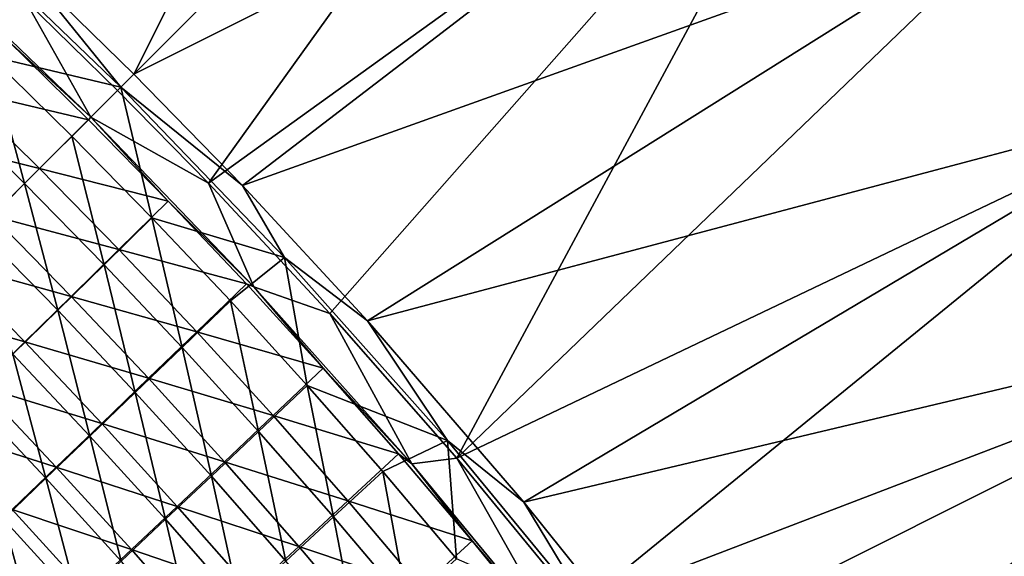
# Model space of a CAD drawing. Header units: metres. Extents: x 0 to 1400, y -1400 to 0.
# Tile 328 of 342: x 1191 to 1255, y -218 to -184. Entities that reach past the tile are written whole.
import ezdxf

# ---------------------------------------------------------------- set-up
doc = ezdxf.new("R2010")
doc.units = ezdxf.units.M

msp = doc.modelspace()

# ---------------------------------------------------------------- linework, layer by layer
at = {"layer": 'None'}
for points in [[(1198.758545, -187.128677, -32.134449), (1191.453247, -180.010986, -32.127899), (1222.40271, -139.86412, -3)], [(1234.429688, -151.456421, -3), (1198.758545, -187.128677, -32.134449), (1222.40271, -139.86412, -3)], [(1234.429688, -151.456421, -3), (1246.022583, -163.483215, -3), (1198.758545, -187.128677, -32.134449)], [(1191.704468, -182.314468, -29.542763), (1197.700562, -188.186752, -29.542835), (1233.882446, -152.003723)], [(1197.700562, -188.186752, -29.542835), (1203.572876, -194.182968, -29.542913), (1233.882446, -152.003723)], [(1203.572876, -194.182968, -29.542913), (1245.461914, -164.016968), (1233.882446, -152.003723)], [(1246.022583, -163.483215, -3), (1205.782104, -194.33493, -32.128078), (1198.758545, -187.128677, -32.134449)], [(1246.022583, -163.483215, -3), (1257.166016, -175.927948, -3), (1205.782104, -194.33493, -32.128078)], [(1203.572876, -194.182968, -29.542913), (1211.437256, -202.622314, -29.543013), (1245.461914, -164.016968)], [(1211.437256, -202.622314, -29.543013), (1219.646118, -211.977234, -29.543106), (1245.461914, -164.016968)], [(1245.461914, -164.016968), (1219.646118, -211.977234, -29.543106), (1256.592285, -176.447891)], [(1257.166016, -175.927948, -3), (1213.870605, -203.093506, -32.128178), (1205.782104, -194.33493, -32.128078)], [(1257.166016, -175.927948, -3), (1267.845703, -188.772476, -3), (1213.870605, -203.093506, -32.128178)], [(1219.646118, -211.977234, -29.543106), (1267.259277, -189.278366), (1256.592285, -176.447891)], [(1186.894775, -177.395874, -32.845634), (1191.453247, -180.010986, -32.127899), (1197.898804, -187.98877, -32.845207)], [(1186.894775, -177.395874, -32.845634), (1197.898804, -187.98877, -32.845207), (1189.462646, -185.970764, -60.62389)], [(1195.966919, -189.92041, -30.958397), (1185.002319, -179.36676, -30.958626), (1190.542969, -184.915955, -32.355392)], [(1185.002319, -179.36676, -30.958626), (1195.966919, -189.92041, -30.958397), (1191.704468, -182.314468, -29.542763)], [(1191.453247, -180.010986, -32.127899), (1198.758545, -187.128677, -32.134449), (1197.898804, -187.98877, -32.845207)], [(1191.704468, -182.314468, -29.542763), (1195.966919, -189.92041, -30.958397), (1197.700562, -188.186752, -29.542835)], [(1195.805786, -190.081497, -32.3554), (1190.542969, -184.915955, -32.355392), (1187.414429, -188.10202, -60.148926)], [(1195.805786, -190.081497, -32.3554), (1195.966919, -189.92041, -30.958397), (1190.542969, -184.915955, -32.355392)], [(1189.462646, -185.970764, -60.62389), (1191.674316, -194.212296, -88.472969), (1186.42749, -189.0634, -88.43261)], [(1197.898804, -187.98877, -32.845207), (1194.740234, -191.146423, -60.646675), (1189.462646, -185.970764, -60.62389)], [(1189.462646, -185.970764, -60.62389), (1194.740234, -191.146423, -60.646675), (1191.674316, -194.212296, -88.472969)], [(1198.758545, -187.128677, -32.134449), (1205.782104, -194.33493, -32.128078), (1197.898804, -187.98877, -32.845207)], [(1192.64856, -193.238754, -60.148991), (1187.414429, -188.10202, -60.148926), (1184.378052, -191.195862, -87.968513)], [(1192.64856, -193.238754, -60.148991), (1195.805786, -190.081497, -32.3554), (1187.414429, -188.10202, -60.148926)], [(1194.740234, -191.146423, -60.646675), (1197.898804, -187.98877, -32.845207), (1199.916748, -196.424515, -60.623863)], [(1203.572876, -194.182968, -29.542913), (1197.700562, -188.186752, -29.542835), (1195.966919, -189.92041, -30.958397)], [(1205.782104, -194.33493, -32.128078), (1208.491089, -198.991547, -32.845673), (1197.898804, -187.98877, -32.845207)], [(1197.898804, -187.98877, -32.845207), (1208.491089, -198.991547, -32.845673), (1199.916748, -196.424515, -60.623863)], [(1191.674316, -194.212296, -88.472969), (1188.701172, -197.185471, -116.320801), (1186.42749, -189.0634, -88.43261)], [(1267.845703, -188.772476, -3), (1223.987793, -214.82666, -32.128288), (1213.870605, -203.093506, -32.128178)], [(1267.845703, -188.772476, -3), (1278.049561, -201.998276, -3), (1223.987793, -214.82666, -32.128288)], [(1219.646118, -211.977234, -29.543106), (1227.567993, -221.592545, -29.543188), (1267.259277, -189.278366)], [(1227.567993, -221.592545, -29.543188), (1277.450562, -202.489853), (1267.259277, -189.278366)], [(1200.971558, -195.344315, -32.355385), (1195.805786, -190.081497, -32.3554), (1192.64856, -193.238754, -60.148991)], [(1195.966919, -189.92041, -30.958397), (1195.805786, -190.081497, -32.3554), (1200.971558, -195.344315, -32.355385)], [(1206.522339, -200.886337, -30.95867), (1195.966919, -189.92041, -30.958397), (1200.971558, -195.344315, -32.355385)], [(1206.522339, -200.886337, -30.95867), (1203.572876, -194.182968, -29.542913), (1195.966919, -189.92041, -30.958397)], [(1196.824097, -199.459656, -88.432549), (1191.674316, -194.212296, -88.472969), (1194.740234, -191.146423, -60.646675)], [(1196.824097, -199.459656, -88.432549), (1194.740234, -191.146423, -60.646675), (1199.916748, -196.424515, -60.623863)], [(1189.583374, -196.303894, -87.968605), (1192.64856, -193.238754, -60.148991), (1184.378052, -191.195862, -87.968513)], [(1192.64856, -193.238754, -60.148991), (1189.583374, -196.303894, -87.968605), (1197.7854, -198.472855, -60.149017)], [(1200.971558, -195.344315, -32.355385), (1192.64856, -193.238754, -60.148991), (1197.7854, -198.472855, -60.149017)], [(1193.822266, -202.403809, -116.280128), (1188.701172, -197.185471, -116.320801), (1191.674316, -194.212296, -88.472969)], [(1193.822266, -202.403809, -116.280128), (1191.674316, -194.212296, -88.472969), (1196.824097, -199.459656, -88.432549)], [(1211.437256, -202.622314, -29.543013), (1203.572876, -194.182968, -29.542913), (1206.522339, -200.886337, -30.95867)], [(1205.782104, -194.33493, -32.128078), (1213.870605, -203.093506, -32.128178), (1208.491089, -198.991547, -32.845673)], [(1200.971558, -195.344315, -32.355385), (1197.7854, -198.472855, -60.149017), (1206.040405, -200.701782, -32.355358)], [(1206.522339, -200.886337, -30.95867), (1200.971558, -195.344315, -32.355385), (1206.040405, -200.701782, -32.355358)], [(1189.583374, -196.303894, -87.968605), (1186.609009, -199.278275, -115.827499), (1194.69165, -201.509186, -87.968689)], [(1197.7854, -198.472855, -60.149017), (1189.583374, -196.303894, -87.968605), (1194.69165, -201.509186, -87.968689)], [(1201.873413, -204.806229, -88.432747), (1196.824097, -199.459656, -88.432549), (1199.916748, -196.424515, -60.623863)], [(1199.916748, -196.424515, -60.623863), (1208.491089, -198.991547, -32.845673), (1204.994751, -201.799927, -60.623947)], [(1201.873413, -204.806229, -88.432747), (1199.916748, -196.424515, -60.623863), (1204.994751, -201.799927, -60.623947)], [(1190.911987, -205.256332, -144.161575), (1188.701172, -197.185471, -116.320801), (1193.822266, -202.403809, -116.280128)], [(1202.825439, -203.801651, -60.14909), (1197.7854, -198.472855, -60.149017), (1194.69165, -201.509186, -87.968689)], [(1206.040405, -200.701782, -32.355358), (1197.7854, -198.472855, -60.149017), (1202.825439, -203.801651, -60.14909)], [(1186.609009, -199.278275, -115.827499), (1183.725952, -202.161346, -143.721542), (1191.688599, -204.454681, -115.827621)], [(1194.69165, -201.509186, -87.968689), (1186.609009, -199.278275, -115.827499), (1191.688599, -204.454681, -115.827621)], [(1208.491089, -198.991547, -32.845673), (1209.97522, -207.268539, -60.624069), (1204.994751, -201.799927, -60.623947)], [(1213.870605, -203.093506, -32.128178), (1219.040405, -210.830429, -32.845345), (1208.491089, -198.991547, -32.845673)], [(1208.491089, -198.991547, -32.845673), (1219.040405, -210.830429, -32.845345), (1209.97522, -207.268539, -60.624069)], [(1198.843262, -207.721191, -116.280426), (1193.822266, -202.403809, -116.280128), (1196.824097, -199.459656, -88.432549)], [(1198.843262, -207.721191, -116.280426), (1196.824097, -199.459656, -88.432549), (1201.873413, -204.806229, -88.432747)], [(1211.010376, -206.152023, -32.355316), (1206.040405, -200.701782, -32.355358), (1202.825439, -203.801651, -60.14909)], [(1206.522339, -200.886337, -30.95867), (1206.040405, -200.701782, -32.355358), (1211.010376, -206.152023, -32.355316)], [(1216.734497, -212.338837, -30.957115), (1206.522339, -200.886337, -30.95867), (1211.010376, -206.152023, -32.355316)], [(1216.734497, -212.338837, -30.957115), (1211.437256, -202.622314, -29.543013), (1206.522339, -200.886337, -30.95867)], [(1199.703003, -206.809082, -87.968895), (1194.69165, -201.509186, -87.968689), (1191.688599, -204.454681, -115.827621)], [(1194.69165, -201.509186, -87.968689), (1199.703003, -206.809082, -87.968895), (1202.825439, -203.801651, -60.14909)], [(1206.825439, -210.24588, -88.433052), (1201.873413, -204.806229, -88.432747), (1204.994751, -201.799927, -60.623947)], [(1204.994751, -201.799927, -60.623947), (1209.97522, -207.268539, -60.624069), (1206.825439, -210.24588, -88.433052)], [(1191.688599, -204.454681, -115.827621), (1183.725952, -202.161346, -143.721542), (1188.776978, -207.308792, -143.721695)], [(1195.904663, -210.544281, -144.161926), (1190.911987, -205.256332, -144.161575), (1193.822266, -202.403809, -116.280128)], [(1195.904663, -210.544281, -144.161926), (1193.822266, -202.403809, -116.280128), (1198.843262, -207.721191, -116.280426)], [(1278.049561, -201.998276, -3), (1232.130371, -224.976852, -32.128372), (1223.987793, -214.82666, -32.128288)], [(1227.567993, -221.592545, -29.543188), (1236.377075, -233.04895, -29.543272), (1277.450562, -202.489853)], [(1232.130371, -224.976852, -32.128372), (1278.049561, -201.998276, -3), (1239.657593, -234.996994, -32.128441)], [(1236.377075, -233.04895, -29.543272), (1287.155518, -216.062653), (1277.450562, -202.489853)], [(1278.049561, -201.998276, -3), (1287.766846, -215.585648, -3), (1239.657593, -234.996994, -32.128441)], [(1219.646118, -211.977234, -29.543106), (1211.437256, -202.622314, -29.543013), (1216.734497, -212.338837, -30.957115)], [(1213.870605, -203.093506, -32.128178), (1223.987793, -214.82666, -32.128288), (1219.040405, -210.830429, -32.845345)], [(1199.703003, -206.809082, -87.968895), (1207.766479, -209.223221, -60.149216), (1202.825439, -203.801651, -60.14909)], [(1202.825439, -203.801651, -60.14909), (1207.766479, -209.223221, -60.149216), (1211.010376, -206.152023, -32.355316)], [(1196.671509, -209.725494, -115.827934), (1191.688599, -204.454681, -115.827621), (1188.776978, -207.308792, -143.721695)], [(1199.703003, -206.809082, -87.968895), (1191.688599, -204.454681, -115.827621), (1196.671509, -209.725494, -115.827934)], [(1203.766968, -213.131454, -116.280861), (1198.843262, -207.721191, -116.280426), (1201.873413, -204.806229, -88.432747)], [(1203.766968, -213.131454, -116.280861), (1201.873413, -204.806229, -88.432747), (1206.825439, -210.24588, -88.433052)], [(1193.058838, -213.274673, -172.069153), (1188.094116, -208.016327, -172.068756), (1190.911987, -205.256332, -144.161575)], [(1193.058838, -213.274673, -172.069153), (1190.911987, -205.256332, -144.161575), (1195.904663, -210.544281, -144.161926)], [(1207.766479, -209.223221, -60.149216), (1215.879395, -211.69313, -32.355263), (1211.010376, -206.152023, -32.355316)], [(1211.010376, -206.152023, -32.355316), (1215.879395, -211.69313, -32.355263), (1216.734497, -212.338837, -30.957115)], [(1204.615479, -212.201614, -87.969246), (1199.703003, -206.809082, -87.968895), (1196.671509, -209.725494, -115.827934)], [(1207.766479, -209.223221, -60.149216), (1199.703003, -206.809082, -87.968895), (1204.615479, -212.201614, -87.969246)], [(1193.731812, -212.550354, -143.722076), (1188.776978, -207.308792, -143.721695), (1185.957886, -210.07045, -171.641754)], [(1196.671509, -209.725494, -115.827934), (1188.776978, -207.308792, -143.721695), (1193.731812, -212.550354, -143.722076)], [(1209.97522, -207.268539, -60.624069), (1211.677856, -215.776474, -88.433456), (1206.825439, -210.24588, -88.433052)], [(1219.040405, -210.830429, -32.845345), (1214.856079, -212.828201, -60.624237), (1209.97522, -207.268539, -60.624069)], [(1209.97522, -207.268539, -60.624069), (1214.856079, -212.828201, -60.624237), (1211.677856, -215.776474, -88.433456)], [(1190.305908, -215.912079, -199.998749), (1188.094116, -208.016327, -172.068756), (1193.058838, -213.274673, -172.069153)], [(1200.800537, -215.924835, -144.16246), (1195.904663, -210.544281, -144.161926), (1198.843262, -207.721191, -116.280426)], [(1200.800537, -215.924835, -144.16246), (1198.843262, -207.721191, -116.280426), (1203.766968, -213.131454, -116.280861)], [(1212.606445, -214.735626, -60.149391), (1207.766479, -209.223221, -60.149216), (1204.615479, -212.201614, -87.969246)], [(1215.879395, -211.69313, -32.355263), (1207.766479, -209.223221, -60.149216), (1212.606445, -214.735626, -60.149391)], [(1185.957886, -210.07045, -171.641754), (1190.884644, -215.282639, -171.642197), (1193.731812, -212.550354, -143.722076)], [(1201.555786, -215.088654, -115.828445), (1196.671509, -209.725494, -115.827934), (1193.731812, -212.550354, -143.722076)], [(1204.615479, -212.201614, -87.969246), (1196.671509, -209.725494, -115.827934), (1201.555786, -215.088654, -115.828445)], [(1208.591431, -218.632431, -116.281441), (1203.766968, -213.131454, -116.280861), (1206.825439, -210.24588, -88.433052)], [(1206.825439, -210.24588, -88.433052), (1211.677856, -215.776474, -88.433456), (1208.591431, -218.632431, -116.281441)], [(1197.927002, -218.625244, -172.069763), (1193.058838, -213.274673, -172.069153), (1195.904663, -210.544281, -144.161926)], [(1197.927002, -218.625244, -172.069763), (1195.904663, -210.544281, -144.161926), (1200.800537, -215.924835, -144.16246)], [(1214.856079, -212.828201, -60.624237), (1219.040405, -210.830429, -32.845345), (1219.63501, -218.476776, -60.624443)], [(1223.987793, -214.82666, -32.128288), (1228.582397, -222.399414, -32.845203), (1219.040405, -210.830429, -32.845345)], [(1219.040405, -210.830429, -32.845345), (1228.582397, -222.399414, -32.845203), (1219.63501, -218.476776, -60.624443)], [(1220.64563, -217.323151, -32.355194), (1215.879395, -211.69313, -32.355263), (1212.606445, -214.735626, -60.149391)], [(1215.879395, -211.69313, -32.355263), (1220.64563, -217.323151, -32.355194), (1216.734497, -212.338837, -30.957115)], [(1226.658203, -224.375641, -30.954254), (1219.646118, -211.977234, -29.543106), (1216.734497, -212.338837, -30.957115)], [(1227.567993, -221.592545, -29.543188), (1219.646118, -211.977234, -29.543106), (1226.658203, -224.375641, -30.954254)], [(1190.884644, -215.282639, -171.642197), (1198.588135, -217.883896, -143.722687), (1193.731812, -212.550354, -143.722076)], [(1193.731812, -212.550354, -143.722076), (1198.588135, -217.883896, -143.722687), (1201.555786, -215.088654, -115.828445)], [(1209.42688, -217.684799, -87.969719), (1204.615479, -212.201614, -87.969246), (1201.555786, -215.088654, -115.828445)], [(1212.606445, -214.735626, -60.149391), (1204.615479, -212.201614, -87.969246), (1209.42688, -217.684799, -87.969719)], [(1216.734497, -212.338837, -30.957115), (1220.64563, -217.323151, -32.355194), (1226.658203, -224.375641, -30.954254)], [(1195.146606, -221.232529, -199.999405), (1190.305908, -215.912079, -199.998749), (1193.058838, -213.274673, -172.069153)], [(1195.146606, -221.232529, -199.999405), (1193.058838, -213.274673, -172.069153), (1197.927002, -218.625244, -172.069763)], [(1205.59729, -221.395767, -144.163162), (1200.800537, -215.924835, -144.16246), (1203.766968, -213.131454, -116.280861)], [(1205.59729, -221.395767, -144.163162), (1203.766968, -213.131454, -116.280861), (1208.591431, -218.632431, -116.281441)], [(1214.856079, -212.828201, -60.624237), (1216.428467, -221.395813, -88.43396), (1211.677856, -215.776474, -88.433456)], [(1216.428467, -221.395813, -88.43396), (1214.856079, -212.828201, -60.624237), (1219.63501, -218.476776, -60.624443)], [(1195.713379, -220.586365, -171.642899), (1190.884644, -215.282639, -171.642197), (1188.130615, -217.921967, -199.584366)], [(1198.588135, -217.883896, -143.722687), (1190.884644, -215.282639, -171.642197), (1195.713379, -220.586365, -171.642899)], [(1198.588135, -217.883896, -143.722687), (1206.339233, -220.542145, -115.829155), (1201.555786, -215.088654, -115.828445)], [(1201.555786, -215.088654, -115.828445), (1206.339233, -220.542145, -115.829155), (1209.42688, -217.684799, -87.969719)], [(1217.343384, -220.336884, -60.14962), (1212.606445, -214.735626, -60.149391), (1209.42688, -217.684799, -87.969719)], [(1220.64563, -217.323151, -32.355194), (1212.606445, -214.735626, -60.149391), (1217.343384, -220.336884, -60.14962)], [(1223.987793, -214.82666, -32.128288), (1232.130371, -224.976852, -32.128372), (1228.582397, -222.399414, -32.845203)], [(1192.459717, -223.746674, -227.949219), (1187.646362, -218.456421, -227.948532), (1190.305908, -215.912079, -199.998749)], [(1192.459717, -223.746674, -227.949219), (1190.305908, -215.912079, -199.998749), (1195.146606, -221.232529, -199.999405)], [(1202.696411, -224.065842, -172.070557), (1197.927002, -218.625244, -172.069763), (1200.800537, -215.924835, -144.16246)], [(1202.696411, -224.065842, -172.070557), (1200.800537, -215.924835, -144.16246), (1205.59729, -221.395767, -144.163162)], [(1211.677856, -215.776474, -88.433456), (1213.314209, -224.221924, -116.282166), (1208.591431, -218.632431, -116.281441)], [(1211.677856, -215.776474, -88.433456), (1216.428467, -221.395813, -88.43396), (1213.314209, -224.221924, -116.282166)], [(1239.657593, -234.996994, -32.128441), (1287.766846, -215.585648, -3), (1247.578247, -246.293869, -32.12851)], [(1287.766846, -215.585648, -3), (1296.988281, -229.514313, -3), (1247.578247, -246.293869, -32.12851)], [(1236.377075, -233.04895, -29.543272), (1245.369995, -245.697906, -29.54335), (1287.155518, -216.062653)], [(1245.369995, -245.697906, -29.54335), (1296.36499, -229.976486), (1287.155518, -216.062653)], [(1203.343872, -223.307312, -143.723557), (1198.588135, -217.883896, -143.722687), (1195.713379, -220.586365, -171.642899)], [(1206.339233, -220.542145, -115.829155), (1198.588135, -217.883896, -143.722687), (1203.343872, -223.307312, -143.723557)], [(1206.339233, -220.542145, -115.829155), (1214.135376, -223.256592, -87.970337), (1209.42688, -217.684799, -87.969719)], [(1209.42688, -217.684799, -87.969719), (1214.135376, -223.256592, -87.970337), (1217.343384, -220.336884, -60.14962)], [(1225.307739, -223.03981, -32.355114), (1220.64563, -217.323151, -32.355194), (1217.343384, -220.336884, -60.14962)], [(1220.64563, -217.323151, -32.355194), (1225.307739, -223.03981, -32.355114), (1226.658203, -224.375641, -30.954254)], [(1188.130615, -217.921967, -199.584366), (1185.469849, -220.468185, -227.546783), (1192.931885, -223.19574, -199.585144)], [(1195.713379, -220.586365, -171.642899), (1188.130615, -217.921967, -199.584366), (1192.931885, -223.19574, -199.585144)]]:
    msp.add_3dface(points, dxfattribs=at)

doc.saveas('drawing.dxf')
